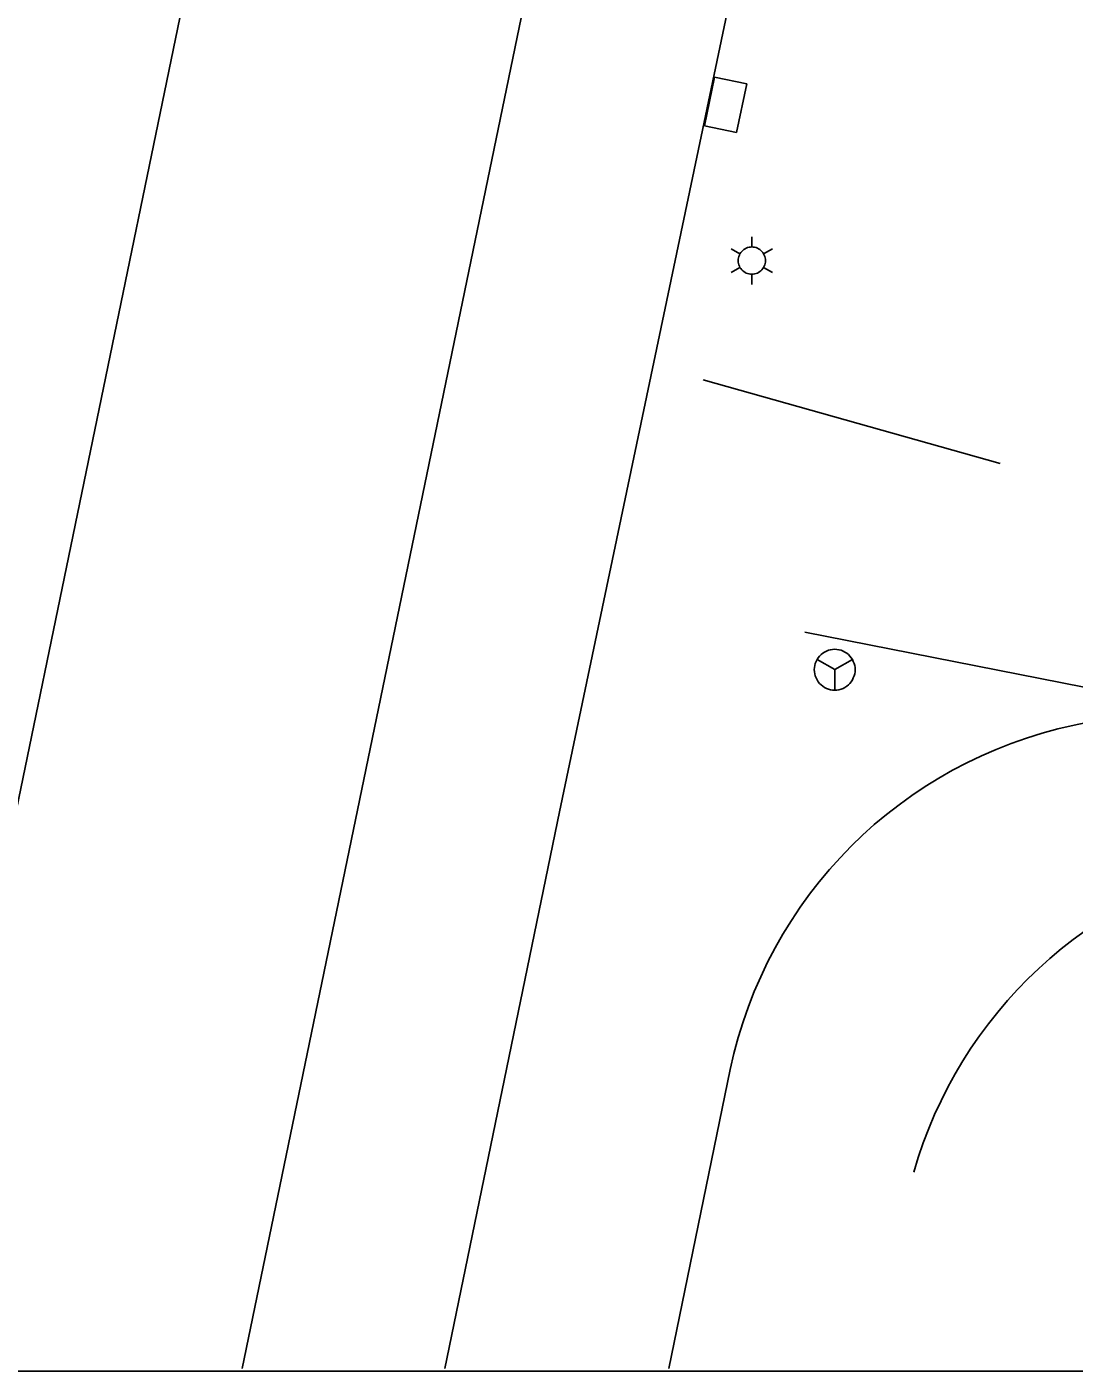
# Model space of a CAD drawing. Extents: x 81065 to 81486, y 452384 to 452681.
# Drawn here: x 81361.83 to 81371.23, y 452571 to 452583.06 of the extents above; entities that cross this region are included whole.
import ezdxf

# ---------------------------------------------------------------- set-up
doc = ezdxf.new("R2010")
doc.units = 0
for name, color, linetype in [('B-BH-IE-MEUBILAIR_WEGMEUBILAIR_BEWEGWIJZERING-S', 7, 'Continuous'), ('B-BH-IE-MEUBILAIR_WEGMEUBILAIR_LICHTMAST-S', 7, 'Continuous'), ('B-BH-IE-TERREINAFSCHEIDING_KUNSTMATIG_HEKWERK-G', 7, 'Continuous'), ('B-BH-VH-KANTOPSLUITING-GV', 7, 'Continuous'), ('B-SRI-KOLK_COMBINATIE-S', 7, 'Continuous'), ('B-WE-VW-MARKERING_LANGS_STREEP_11_010-G', 7, 'Continuous'), ('B-WE-VW-MARKERING_LANGS_STREEP_13_010-G', 7, 'Continuous'), ('B-WE-VW-MARKERING_LANGS_STREEP_30270_010-G', 7, 'Continuous'), ('X-XX-AL-TEKENBLAD_KADER-G', 7, 'Continuous')]:
    doc.layers.add(name, color=color, linetype=linetype)

msp = doc.modelspace()

# ---------------------------------------------------------------- linework, layer by layer
at = {"layer": 'B-BH-IE-MEUBILAIR_WEGMEUBILAIR_BEWEGWIJZERING-S'}
for q in [(81368.921, 452577.383), (81369.239, 452577.383), (81369.08, 452577.108)]:
    msp.add_line((81369.08, 452577.292), q, dxfattribs=at)
msp.add_lwpolyline([(81369.263, 452577.292), (81369.262, 452577.311), (81369.259, 452577.33), (81369.254, 452577.348), (81369.247, 452577.366), (81369.239, 452577.383), (81369.228, 452577.399), (81369.216, 452577.414), (81369.203, 452577.428), (81369.188, 452577.44), (81369.172, 452577.45), (81369.155, 452577.459), (81369.137, 452577.466), (81369.118, 452577.471), (81369.099, 452577.474), (81369.08, 452577.475), (81369.061, 452577.474), (81369.042, 452577.471), (81369.024, 452577.466), (81369.006, 452577.459), (81368.988, 452577.45), (81368.973, 452577.44), (81368.958, 452577.428), (81368.944, 452577.414), (81368.932, 452577.399), (81368.921, 452577.383), (81368.913, 452577.366), (81368.906, 452577.348), (81368.901, 452577.33), (81368.898, 452577.311), (81368.897, 452577.292), (81368.898, 452577.272), (81368.901, 452577.253), (81368.906, 452577.235), (81368.913, 452577.217), (81368.921, 452577.2), (81368.932, 452577.184), (81368.944, 452577.169), (81368.958, 452577.155), (81368.973, 452577.143), (81368.988, 452577.133), (81369.006, 452577.124), (81369.024, 452577.117), (81369.042, 452577.112), (81369.061, 452577.109), (81369.08, 452577.108), (81369.099, 452577.109), (81369.118, 452577.112), (81369.137, 452577.117), (81369.155, 452577.124), (81369.172, 452577.133), (81369.188, 452577.143), (81369.203, 452577.156), (81369.216, 452577.169), (81369.228, 452577.184), (81369.239, 452577.2), (81369.247, 452577.217), (81369.254, 452577.235), (81369.259, 452577.253), (81369.262, 452577.272), (81369.263, 452577.292)], dxfattribs=at)
at = {"layer": 'B-BH-IE-MEUBILAIR_WEGMEUBILAIR_LICHTMAST-S'}
for p, q in [((81368.23, 452581.024), (81368.151, 452581.069)), ((81368.336, 452581.085), (81368.336, 452581.176)), ((81368.442, 452581.024), (81368.521, 452581.069)), ((81368.23, 452580.901), (81368.151, 452580.856)), ((81368.336, 452580.84), (81368.336, 452580.749)), ((81368.442, 452580.901), (81368.521, 452580.856))]:
    msp.add_line(p, q, dxfattribs=at)
msp.add_lwpolyline([(81368.214, 452580.963), (81368.215, 452580.95), (81368.217, 452580.937), (81368.22, 452580.925), (81368.225, 452580.913), (81368.23, 452580.901), (81368.237, 452580.891), (81368.245, 452580.881), (81368.254, 452580.872), (81368.264, 452580.864), (81368.275, 452580.857), (81368.286, 452580.851), (81368.298, 452580.846), (81368.311, 452580.843), (81368.323, 452580.841), (81368.336, 452580.84), (81368.349, 452580.841), (81368.361, 452580.843), (81368.374, 452580.846), (81368.386, 452580.851), (81368.397, 452580.857), (81368.408, 452580.864), (81368.418, 452580.872), (81368.427, 452580.881), (81368.435, 452580.891), (81368.442, 452580.901), (81368.448, 452580.913), (81368.452, 452580.925), (81368.456, 452580.937), (81368.458, 452580.95), (81368.458, 452580.963), (81368.458, 452580.975), (81368.456, 452580.988), (81368.452, 452581), (81368.448, 452581.012), (81368.442, 452581.024), (81368.435, 452581.034), (81368.427, 452581.044), (81368.418, 452581.053), (81368.408, 452581.061), (81368.397, 452581.068), (81368.386, 452581.074), (81368.374, 452581.079), (81368.361, 452581.082), (81368.349, 452581.084), (81368.336, 452581.085), (81368.323, 452581.084), (81368.311, 452581.082), (81368.298, 452581.079), (81368.286, 452581.074), (81368.275, 452581.068), (81368.264, 452581.061), (81368.254, 452581.053), (81368.245, 452581.044), (81368.237, 452581.034), (81368.23, 452581.024), (81368.225, 452581.012), (81368.22, 452581), (81368.217, 452580.988), (81368.215, 452580.975), (81368.214, 452580.963)], dxfattribs=at)
at = {"layer": 'B-BH-IE-TERREINAFSCHEIDING_KUNSTMATIG_HEKWERK-G'}
for p, q in [((81370.566, 452579.141), (81367.898, 452579.893)), ((81371.821, 452577.036), (81368.812, 452577.628))]:
    msp.add_line(p, q, dxfattribs=at)
at = {"layer": 'B-BH-VH-KANTOPSLUITING-GV'}
msp.add_line((81368.143, 452573.704), (81367.59, 452571.02), dxfattribs=at)
for points in [[(81365.582, 452571.02), (81366.609, 452576.015), (81367.636, 452580.907), (81368.321, 452584.175)], [(81371.228, 452576.793), (81377.455, 452578.113), (81396.488, 452582.21), (81399.716, 452582.911)]]:
    msp.add_lwpolyline(points, dxfattribs=at)
msp.add_arc((81372.057, 452572.88), 4, 101.9653, 168.1103, dxfattribs=at)
at = {"layer": 'B-SRI-KOLK_COMBINATIE-S'}
for p, q in [((81368.001, 452582.61), (81367.91, 452582.171)), ((81368.29, 452582.55), (81368.001, 452582.61)), ((81368.199, 452582.111), (81368.29, 452582.55)), ((81367.91, 452582.171), (81368.199, 452582.111))]:
    msp.add_line(p, q, dxfattribs=at)
at = {"layer": 'B-WE-VW-MARKERING_LANGS_STREEP_11_010-G'}
msp.add_line((81366.554, 452584.541), (81363.764, 452571.02), dxfattribs=at)
at = {"layer": 'B-WE-VW-MARKERING_LANGS_STREEP_13_010-G'}
msp.add_line((81360.701, 452571.02), (81379.855, 452663.838), dxfattribs=at)
at = {"layer": 'B-WE-VW-MARKERING_LANGS_STREEP_30270_010-G'}
msp.add_arc((81373.635, 452571.682), 4, 101.8175, 164.0445, dxfattribs=at)
at = {"layer": 'X-XX-AL-TEKENBLAD_KADER-G'}
msp.add_line((81330.293, 452570.997), (81405.616, 452570.997), dxfattribs=at)

doc.saveas('drawing.dxf')
